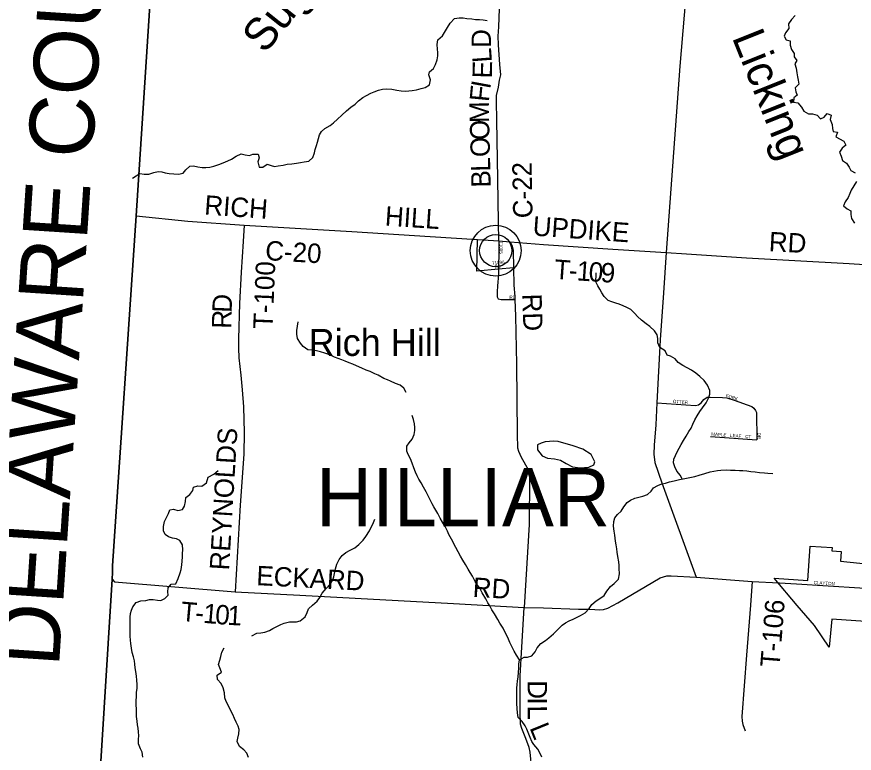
# Model space of a CAD drawing. Extents: x 1759416 to 2214760, y 252598 to 1116833.
# Drawn here: x 1897727 to 1910678, y 837739 to 849133 of the extents above; entities that cross this region are included whole.
import ezdxf

# ---------------------------------------------------------------- set-up
doc = ezdxf.new("R2010")
doc.units = 0
for name, color, linetype in [('GM_X_Adjacent_County', 7, 'Continuous'), ('GM_X_Adjacent_County_Text', 7, 'Continuous'), ('GM_X_City_Street', 7, 'Continuous'), ('GM_X_City_Street_Text', 7, 'Continuous'), ('GM_X_Corporation', 7, 'Continuous'), ('GM_X_County', 7, 'Continuous'), ('GM_X_County_Road', 7, 'Continuous'), ('GM_X_County_Road_Text', 7, 'Continuous'), ('GM_X_Major_River', 7, 'Continuous'), ('GM_X_Major_River_Text', 7, 'Continuous'), ('GM_X_Minor_Lake', 7, 'Continuous'), ('GM_X_Minor_River', 7, 'Continuous'), ('GM_X_Minor_River_Text', 7, 'Continuous'), ('GM_X_Township', 7, 'Continuous'), ('GM_X_Township_Road', 7, 'Continuous'), ('GM_X_Township_Road_Text', 7, 'Continuous'), ('GM_X_Township_Subdivision', 7, 'Continuous'), ('GM_X_Township_Subdivision_Text', 7, 'Continuous'), ('GM_X_Township_Text', 7, 'Continuous'), ('GM_X_Unincorporated', 7, 'Continuous'), ('GM_X_Unincorporated_Location', 7, 'Continuous'), ('GM_X_Unincorporated_Text', 7, 'Continuous')]:
    doc.layers.add(name, color=color, linetype=linetype)

msp = doc.modelspace()

# ---------------------------------------------------------------- linework, layer by layer
at = {"layer": 'GM_X_Adjacent_County'}
msp.add_lwpolyline([(1882352, 856998), (1886895, 856734), (1890695, 856480), (1891588, 856432), (1891937, 856405), (1896895, 856116), (1900228, 855908), (1900008, 852727), (1899571, 846055), (1899210, 840637), (1899208, 840537), (1899202, 840435), (1898887, 835373), (1898754, 833509), (1898698, 832056), (1898677, 832037), (1898625, 831088), (1898557, 830092), (1898513, 829466), (1898352, 826597), (1898155, 823638), (1898045, 821739), (1897825, 818330)], dxfattribs=at)
at = {"layer": 'GM_X_City_Street'}
msp.add_lwpolyline([(1909520, 840374), (1909783, 840362), (1910763, 840296), (1911251, 840268), (1911905, 840230), (1912242, 840210), (1912585, 840190), (1912898, 840186), (1913222, 840182), (1913301, 840179), (1913465, 840169), (1913516, 840167), (1913546, 840146), (1913643, 840033), (1913762, 839892), (1913879, 839767), (1913993, 839645)], dxfattribs=at)
at = {"layer": 'GM_X_Corporation'}
msp.add_lwpolyline([(1911820, 839713), (1910333, 839814), (1910288, 839382), (1910062, 839716), (1909794, 840027), (1909438, 840446), (1909959, 840410), (1909998, 840945), (1910335, 840921), (1910331, 840873), (1910475, 840863), (1910464, 840711), (1911908, 840559)], dxfattribs=at)
at = {"layer": 'GM_X_County'}
msp.add_lwpolyline([(1924878, 828005), (1920661, 828248), (1920574, 828249), (1919438, 828306), (1915254, 828516), (1913288, 828633), (1911341, 828740), (1906704, 828993), (1903007, 829209), (1898513, 829466), (1898557, 830092), (1898625, 831088), (1898677, 832037), (1898698, 832056), (1898754, 833509), (1898887, 835373), (1899202, 840435), (1899208, 840537), (1899210, 840637), (1899571, 846055), (1900008, 852727)], dxfattribs=at)
at = {"layer": 'GM_X_County_Road'}
for points in [[(1905183, 845665), (1905178, 845958), (1905167, 846621), (1905152, 847531), (1905145, 847821), (1905147, 847913), (1905175, 848043), (1905194, 848151), (1905211, 848233), (1905198, 848394), (1905175, 848699), (1905173, 848835), (1905180, 848979), (1905196, 849402), (1905249, 850301), (1905293, 851096), (1905318, 851380), (1905379, 852275)], [(1899571, 846055), (1900373, 845973), (1901244, 845909), (1901858, 845871), (1902910, 845811), (1904122, 845735), (1904850, 845687), (1905183, 845665), (1905358, 845652)], [(1905358, 845652), (1905389, 845583), (1905402, 845517), (1905408, 845250), (1905415, 844980), (1905429, 844805), (1905431, 844761), (1905440, 844501), (1905455, 843759), (1905466, 842671), (1905472, 842462), (1905484, 842414), (1905527, 842318), (1905633, 842128), (1905651, 842078), (1905658, 841998), (1905653, 841279), (1905572, 839995), (1905874, 839990), (1906416, 839969), (1906590, 839967), (1906746, 839960), (1906802, 839963), (1906865, 839985), (1907021, 840067), (1907677, 840452), (1907730, 840471), (1907778, 840483), (1907846, 840486), (1908232, 840463), (1909097, 840394), (1909519, 840374), (1909520, 840374)]]:
    msp.add_lwpolyline(points, dxfattribs=at)
at = {"layer": 'GM_X_Major_River'}
for points in [[(1909764, 849155), (1909707, 849091), (1909661, 849026), (1909666, 848950), (1909614, 848884), (1909594, 848832), (1909623, 848776), (1909689, 848763), (1909687, 848693), (1909710, 848625), (1909748, 848567), (1909749, 848511), (1909789, 848456), (1909759, 848403), (1909780, 848336), (1909790, 848266), (1909801, 848202), (1909811, 848150), (1909819, 848092), (1909764, 848036), (1909776, 847972), (1909795, 847922), (1909743, 847880), (1909737, 847814), (1909805, 847800), (1909860, 847735), (1909896, 847673), (1909969, 847629), (1910033, 847632), (1910103, 847612), (1910157, 847555), (1910215, 847579), (1910259, 847637), (1910321, 847612), (1910306, 847542), (1910336, 847468), (1910339, 847406), (1910351, 847356), (1910419, 847348), (1910394, 847274), (1910518, 847211), (1910549, 847149), (1910491, 847099), (1910451, 847039), (1910474, 846979), (1910494, 846911), (1910557, 846868), (1910597, 846804), (1910627, 846754), (1910690, 846717)], [(1910713, 846583), (1910673, 846515), (1910629, 846453), (1910610, 846398), (1910582, 846336), (1910539, 846268), (1910513, 846206), (1910567, 846160), (1910626, 846129), (1910626, 846075), (1910636, 846011), (1910683, 845941)]]:
    msp.add_lwpolyline(points, dxfattribs=at)
at = {"layer": 'GM_X_Minor_Lake'}
for points in [[(1905900, 842555), (1905838, 842539), (1905779, 842509), (1905782, 842433), (1905850, 842343), (1905934, 842303), (1906041, 842296), (1906137, 842272), (1906225, 842222), (1906319, 842170), (1906442, 842153), (1906572, 842167), (1906652, 842203), (1906664, 842249), (1906610, 842359), (1906483, 842442), (1906329, 842494)], [(1906329, 842494), (1906098, 842562), (1906033, 842567), (1905900, 842555)]]:
    msp.add_lwpolyline(points, dxfattribs=at)
at = {"layer": 'GM_X_Minor_River'}
for points in [[(1899518, 846634), (1899631, 846708), (1899699, 846698), (1899769, 846696), (1899845, 846724), (1899916, 846740), (1899970, 846732), (1900024, 846720), (1900084, 846709), (1900156, 846703), (1900228, 846699), (1900298, 846715), (1900342, 846767), (1900404, 846823), (1900460, 846825), (1900527, 846811), (1900595, 846802), (1900651, 846800), (1900713, 846808), (1900775, 846820), (1900851, 846846), (1900917, 846874), (1900989, 846904), (1901047, 846932), (1901121, 846978), (1901196, 847014), (1901258, 846999), (1901326, 846989), (1901378, 847005), (1901458, 847005), (1901478, 846951), (1901456, 846889), (1901477, 846807), (1901531, 846808), (1901597, 846854), (1901659, 846830), (1901713, 846818), (1901767, 846826), (1901849, 846838), (1901909, 846852), (1901982, 846860), (1902052, 846867), (1902116, 846879), (1902174, 846887), (1902244, 846901), (1902308, 846955), (1902332, 847027), (1902344, 847081), (1902360, 847139), (1902376, 847193), (1902391, 847249), (1902411, 847307), (1902441, 847359), (1902493, 847405), (1902571, 847451), (1902625, 847493), (1902689, 847547), (1902755, 847611), (1902827, 847679), (1902893, 847737), (1902959, 847783), (1903011, 847831), (1903081, 847885), (1903133, 847913), (1903201, 847951), (1903252, 847971), (1903322, 847999), (1903382, 848015), (1903450, 848016), (1903528, 848012), (1903604, 848000), (1903674, 847986), (1903734, 847984), (1903789, 847986), (1903841, 847990), (1903911, 848003), (1903981, 848023), (1904045, 848041), (1904111, 848079), (1904125, 848159), (1904101, 848233), (1904109, 848283), (1904173, 848335), (1904200, 848397), (1904226, 848468), (1904238, 848530), (1904240, 848582), (1904234, 848634), (1904226, 848704), (1904236, 848774), (1904310, 848838), (1904357, 848916), (1904387, 848966), (1904431, 849036), (1904497, 849104), (1904567, 849114), (1904628, 849116), (1904688, 849106), (1904762, 849099), (1904822, 849093), (1904884, 849091)], [(1904884, 849091), (1904942, 849087), (1905002, 849077)], [(1908015, 841981), (1907993, 842038), (1907935, 842104), (1907901, 842170), (1907881, 842234), (1907888, 842288), (1907912, 842344), (1907940, 842404), (1907968, 842460), (1908002, 842515), (1908038, 842577), (1908078, 842643), (1908120, 842717), (1908154, 842769), (1908184, 842833), (1908212, 842895), (1908250, 842961), (1908288, 843025), (1908332, 843085), (1908387, 843159), (1908421, 843223), (1908447, 843293), (1908443, 843351), (1908409, 843433), (1908355, 843504), (1908288, 843570), (1908226, 843618), (1908162, 843668), (1908096, 843703), (1908027, 843737), (1907953, 843783), (1907909, 843841), (1907837, 843881), (1907784, 843898), (1907754, 843964), (1907674, 844016), (1907640, 844090), (1907638, 844158), (1907631, 844214), (1907591, 844275), (1907519, 844343), (1907459, 844383), (1907390, 844437), (1907324, 844494), (1907284, 844544), (1907222, 844604), (1907163, 844636), (1907107, 844660), (1907041, 844685), (1906989, 844703), (1906929, 844721), (1906875, 844743), (1906812, 844807), (1906774, 844864), (1906746, 844920), (1906714, 844972), (1906676, 845042), (1906689, 845112), (1906687, 845174)], [(1903751, 843321), (1903715, 843385), (1903655, 843434), (1903583, 843458), (1903509, 843496), (1903458, 843518), (1903406, 843538), (1903314, 843591), (1903262, 843611), (1903192, 843643), (1903131, 843665), (1903061, 843699), (1902983, 843732), (1902923, 843760), (1902865, 843780), (1902808, 843804), (1902756, 843824), (1902698, 843844), (1902638, 843869), (1902578, 843897), (1902489, 843927), (1902425, 843947), (1902363, 843967), (1902289, 843974), (1902227, 843980), (1902154, 844030), (1902116, 844084), (1902068, 844158), (1902056, 844225), (1902058, 844277), (1902068, 844347), (1902079, 844413)], [(1905499, 839184), (1905454, 839256), (1905418, 839318), (1905382, 839390), (1905354, 839453), (1905329, 839505), (1905305, 839563), (1905275, 839619), (1905249, 839677), (1905199, 839751), (1905168, 839810), (1905116, 839894), (1905074, 839960), (1905044, 840018), (1905011, 840068), (1904979, 840129), (1904923, 840221), (1904887, 840291), (1904850, 840341), (1904816, 840397), (1904776, 840478), (1904738, 840534), (1904708, 840586), (1904665, 840658), (1904627, 840724), (1904591, 840787), (1904553, 840857), (1904516, 840923), (1904452, 841051), (1904410, 841122), (1904388, 841174), (1904351, 841246), (1904313, 841312), (1904275, 841376), (1904237, 841447), (1904205, 841499), (1904178, 841549), (1904152, 841599), (1904120, 841661), (1904082, 841730), (1904058, 841782), (1904017, 841854), (1903981, 841924), (1903945, 841980), (1903921, 842030), (1903893, 842089), (1903866, 842155), (1903840, 842227), (1903814, 842293), (1903780, 842359), (1903757, 842414), (1903757, 842488), (1903797, 842540), (1903839, 842600), (1903871, 842670), (1903885, 842730), (1903885, 842780), (1903877, 842836), (1903861, 842904), (1903842, 842966)], [(1900021, 841123), (1899998, 841179), (1899998, 841247), (1900014, 841326), (1900038, 841376), (1900072, 841450), (1900092, 841504), (1900152, 841514), (1900220, 841497), (1900288, 841509), (1900320, 841563), (1900334, 841633), (1900342, 841696), (1900406, 841744), (1900448, 841804), (1900462, 841858), (1900526, 841874), (1900590, 841871), (1900662, 841925), (1900688, 842009), (1900774, 842059), (1900842, 842113)], [(1907045, 840595), (1907044, 840645), (1907036, 840703), (1907024, 840785), (1907014, 840848), (1907004, 840900), (1906994, 840966), (1906987, 841022), (1906975, 841114), (1906965, 841174), (1906953, 841250), (1906959, 841327), (1906977, 841379), (1907017, 841431), (1907071, 841487), (1907116, 841551), (1907168, 841619), (1907220, 841657), (1907287, 841687), (1907349, 841702), (1907409, 841714), (1907479, 841742), (1907535, 841792), (1907571, 841844), (1907639, 841884), (1907703, 841906), (1907761, 841920), (1907823, 841938), (1907893, 841954), (1907973, 841972), (1908033, 841985), (1908112, 842001), (1908214, 842021), (1908280, 842039), (1908366, 842067), (1908452, 842093), (1908506, 842105), (1908562, 842115), (1908614, 842118), (1908695, 842122), (1908763, 842120), (1908835, 842118), (1908901, 842114), (1908957, 842112), (1909015, 842106), (1909077, 842099), (1909146, 842091), (1909214, 842085), (1909288, 842077), (1909342, 842073), (1909418, 842069)], [(1901363, 839555), (1901441, 839597), (1901501, 839603), (1901561, 839611), (1901635, 839639), (1901689, 839667), (1901761, 839707), (1901812, 839733), (1901864, 839751), (1901944, 839771), (1902000, 839774), (1902052, 839774), (1902110, 839788), (1902186, 839852), (1902220, 839916), (1902236, 839972), (1902298, 840030), (1902370, 840092), (1902412, 840148), (1902452, 840216), (1902512, 840286), (1902574, 840354), (1902612, 840412), (1902632, 840468), (1902641, 840518), (1902657, 840590), (1902679, 840663), (1902711, 840737), (1902759, 840801), (1902815, 840843), (1902885, 840881), (1902953, 840918), (1903017, 840968), (1903083, 841034), (1903123, 841092), (1903181, 841182), (1903245, 841311), (1903265, 841363)], [(1899678, 837678), (1899668, 837756), (1899641, 837806), (1899611, 837886), (1899611, 837956), (1899613, 838010), (1899611, 838073), (1899603, 838127), (1899594, 838181), (1899590, 838237), (1899578, 838307), (1899578, 838427), (1899576, 838483), (1899576, 838557), (1899579, 838612), (1899579, 838686), (1899587, 838740), (1899587, 838802), (1899583, 838870), (1899577, 838934), (1899569, 839006), (1899560, 839062), (1899552, 839119), (1899546, 839169), (1899532, 839229), (1899512, 839297), (1899500, 839365), (1899491, 839437), (1899487, 839487), (1899483, 839549), (1899481, 839612), (1899479, 839676), (1899479, 839732), (1899481, 839790), (1899482, 839846), (1899488, 839900), (1899502, 839954), (1899520, 840006), (1899574, 840072), (1899648, 840098), (1899724, 840102), (1899780, 840118), (1899834, 840120), (1899901, 840106), (1899955, 840103), (1900019, 840133), (1900067, 840185), (1900065, 840239), (1900069, 840300), (1900113, 840354), (1900185, 840359), (1900225, 840441), (1900252, 840530), (1900268, 840582), (1900280, 840656), (1900286, 840712), (1900288, 840778), (1900290, 840832), (1900294, 840886), (1900292, 840966), (1900251, 841033), (1900197, 841055), (1900135, 841065), (1900075, 841087), (1900021, 841123)], [(1905845, 837680), (1905817, 837747), (1905786, 837803), (1905724, 837873), (1905692, 837923), (1905664, 837981), (1905644, 838037), (1905615, 838110), (1905591, 838164), (1905545, 838232), (1905483, 838294), (1905468, 838364), (1905464, 838433), (1905460, 838509), (1905461, 838747), (1905467, 838803), (1905471, 838853), (1905481, 838923), (1905487, 838991), (1905489, 839060), (1905493, 839120), (1905499, 839184), (1905571, 839226), (1905627, 839228), (1905693, 839245), (1905745, 839307), (1905777, 839372), (1905829, 839438), (1905903, 839483), (1905953, 839527), (1906025, 839587), (1906095, 839653), (1906159, 839719), (1906211, 839759), (1906267, 839787), (1906329, 839813), (1906391, 839845), (1906445, 839873), (1906515, 839911), (1906577, 839979), (1906619, 840043), (1906685, 840099), (1906745, 840133), (1906811, 840181), (1906851, 840247), (1906907, 840319), (1906967, 840367), (1907031, 840435), (1907047, 840517), (1907045, 840595)], [(1901313, 837676), (1901283, 837742), (1901241, 837794), (1901169, 837845), (1901134, 837921), (1901144, 837975), (1901162, 838039), (1901168, 838107), (1901152, 838159), (1901118, 838222), (1901095, 838278), (1901067, 838340), (1901031, 838408), (1901001, 838472), (1900963, 838538), (1900944, 838597), (1900942, 838673), (1900918, 838749), (1900890, 838821), (1900829, 838881), (1900825, 838949), (1900891, 838995), (1900869, 839060), (1900847, 839110), (1900865, 839178), (1900881, 839234), (1900897, 839304), (1900935, 839368)]]:
    msp.add_lwpolyline(points, dxfattribs=at)
at = {"layer": 'GM_X_Township'}
msp.add_lwpolyline([(1924878, 828005), (1920661, 828248), (1920574, 828249), (1919438, 828306), (1915254, 828516), (1913288, 828633), (1911341, 828740), (1906704, 828993), (1903007, 829209), (1898513, 829466), (1898557, 830092), (1898625, 831088), (1898677, 832037), (1898698, 832056), (1898754, 833509), (1898887, 835373), (1899202, 840435), (1899208, 840537), (1899210, 840637), (1899571, 846055), (1900008, 852727)], dxfattribs=at)
at = {"layer": 'GM_X_Township_Road'}
for points in [[(1909654, 855341), (1909598, 855106), (1909528, 854730), (1909470, 854492), (1909391, 854212), (1909250, 853717), (1909194, 853487), (1909146, 853261), (1909121, 853173), (1909008, 852858), (1908710, 852077), (1908705, 852039), (1908691, 852003), (1908653, 851567), (1908583, 850552), (1908570, 850506), (1908546, 850486), (1908397, 850433), (1908203, 850357), (1908172, 850339), (1908152, 850309), (1908140, 850255), (1907983, 848367), (1907770, 845486)], [(1901244, 845909), (1901230, 845658), (1901197, 845184), (1901169, 844697), (1901155, 844148), (1901156, 844008), (1901162, 843856), (1901194, 843591), (1901213, 843360), (1901213, 843360)], [(1905358, 845652), (1905875, 845612), (1906945, 845540), (1907770, 845486), (1908084, 845463), (1909014, 845404), (1910598, 845315), (1912421, 845196), (1914940, 845074)], [(1907770, 845486), (1907726, 844860), (1907675, 844137), (1907625, 843163), (1907608, 842821), (1907585, 842504), (1907579, 842366), (1907596, 842239), (1907700, 841922), (1908232, 840463)], [(1901213, 843360), (1901235, 843098), (1901245, 842703), (1901238, 842368), (1901182, 841579), (1901103, 840238)], [(1899202, 840435), (1899241, 840390), (1901103, 840238), (1902105, 840186), (1904481, 840057), (1905572, 839995)], [(1909097, 840394), (1909072, 840032), (1909010, 839255), (1908939, 838306), (1908944, 838236), (1908955, 838182), (1908993, 838085)], [(1905902, 835391), (1905895, 835586), (1905880, 835923), (1905849, 836209), (1905793, 836619), (1905733, 837040), (1905692, 837489), (1905668, 837758), (1905651, 837830), (1905598, 837967), (1905536, 838120), (1905515, 838188), (1905512, 838368), (1905512, 838937), (1905536, 839380), (1905572, 839995)]]:
    msp.add_lwpolyline(points, dxfattribs=at)
at = {"layer": 'GM_X_Township_Subdivision'}
for points in [[(1905408, 845250), (1905178, 845230), (1904839, 845199), (1904850, 845687)], [(1905183, 845665), (1905184, 845523), (1905178, 845230), (1905176, 845146), (1905161, 844970), (1905154, 844876), (1905157, 844802), (1905173, 844768), (1905217, 844759), (1905431, 844761)], [(1907625, 843163), (1908223, 843121), (1908271, 843130), (1908309, 843159), (1908351, 843211), (1908387, 843239), (1908405, 843246), (1908452, 843249), (1908643, 843245), (1908706, 843237), (1908819, 843200), (1909095, 843104), (1909126, 843079), (1909152, 843042), (1909165, 843009), (1909173, 842589)], [(1908454, 842638), (1909173, 842589)]]:
    msp.add_lwpolyline(points, dxfattribs=at)
at = {"layer": 'GM_X_Unincorporated'}
for radius in [393, 249]:
    msp.add_circle((1905134, 845515), radius, dxfattribs=at)
at = {"layer": 'GM_X_Unincorporated_Location'}
msp.add_line((1905134, 845515), (1905134, 845515), dxfattribs=at)

# ---------------------------------------------------------------- texts
at = {"layer": 'GM_X_Adjacent_County_Text'}
msp.add_text('DELAWARE COUNTY', height=1000, rotation=86.2581, dxfattribs=at).set_placement((1898379, 839064))
at = {"layer": 'GM_X_City_Street_Text'}
msp.add_text('CLAYTON', height=50, rotation=356.5303, dxfattribs=at).set_placement((1910050, 840356))
at = {"layer": 'GM_X_County_Road_Text'}
for s, rotation, p in [('D', 90.0692, (1905060, 848652)), ('L', 94.4211, (1905077, 848435)), ('E', 88.608, (1905073, 848177)), ('F', 84.5896, (1905027, 847810)), ('I', 79.5045, (1905045, 848004)), ('M', 91.1165, (1905033, 847493)), ('O', 91.3334, (1905039, 847230)), ('O', 91.3334, (1905046, 846966)), ('L', 91.3324, (1905051, 846741)), ('C-22', 91.0299, (1905704, 846019)), ('B', 91.331, (1905057, 846495)), ('RICH', 356.0342, (1900621, 846074)), ('HILL', 356.2796, (1903414, 845903)), ('C-20', 356.5739, (1901563, 845370)), ('RD', 271.9749, (1905543, 844844))]:
    msp.add_text(s, height=300, rotation=rotation, dxfattribs=at).set_placement(p)
at = {"layer": 'GM_X_Major_River_Text'}
msp.add_text('Licking', height=500.1, rotation=291.7907, dxfattribs=at).set_placement((1908782, 848816))
at = {"layer": 'GM_X_Minor_River_Text'}
msp.add_text('Sugar', height=500, rotation=51.3492, dxfattribs=at).set_placement((1901563, 848546))
at = {"layer": 'GM_X_Township_Road_Text'}
for s, rotation, p in [('UPDIKE', 355.9237, (1905698, 845749)), ('RD', 357.0388, (1909352, 845507)), ('T-100', 87.5635, (1901682, 844298)), ('T', 355.9767, (1906031, 845081)), ('1', 355.9983, (1906378, 845056)), ('0', 356.0527, (1906563, 845043)), ('9', 356.3202, (1906749, 845031)), ('-', 355.9767, (1906255, 845065)), ('D', 87.7044, (1901049, 844550)), ('R', 88.6846, (1901044, 844305)), ('REYNOLDS', 86.5662, (1901009, 840564)), ('ECKARD', 356.9957, (1901427, 840341)), ('RD', 356.5467, (1904772, 840161)), ('T', 355.0007, (1900254, 839788)), ('1', 355.1075, (1900601, 839758)), ('0', 355.4192, (1900787, 839742)), ('1', 356.6705, (1900978, 839727)), ('T-106', 85.5081, (1909522, 839062)), ('-', 355.0317, (1900478, 839769)), ('D', 270, (1905628, 838868)), ('I', 269.9998, (1905628, 838604)), ('L', 270.3121, (1905628, 838479)), ('L', 292.1117, (1905653, 838135))]:
    msp.add_text(s, height=300, rotation=rotation, dxfattribs=at).set_placement(p)
at = {"layer": 'GM_X_Township_Subdivision_Text'}
for s, rotation, p in [('T1095', 270, (1905193, 845662)), ('T1096', 6.3429, (1905078, 845293)), ('RD', 6.0054, (1905119, 845239)), ('RD', 0, (1905346, 844769)), ('FORK', 342.7199, (1908688, 843251)), ('OTTER', 356.183, (1907872, 843159)), ('MAPLE', 356.3498, (1908466, 842653)), ('LEAF', 355.0974, (1908757, 842635)), ('CT', 353.6638, (1908990, 842617)), ('DR', 270, (1909183, 842701))]:
    msp.add_text(s, height=50, rotation=rotation, dxfattribs=at).set_placement(p)
at = {"layer": 'GM_X_Township_Text'}
msp.add_text('HILLIAR', height=900, rotation=0, dxfattribs=at).set_placement((1902354, 841251))
at = {"layer": 'GM_X_Unincorporated_Text'}
msp.add_text('Rich Hill', height=417, rotation=0, dxfattribs=at).set_placement((1902240, 843886))

doc.saveas('drawing.dxf')
